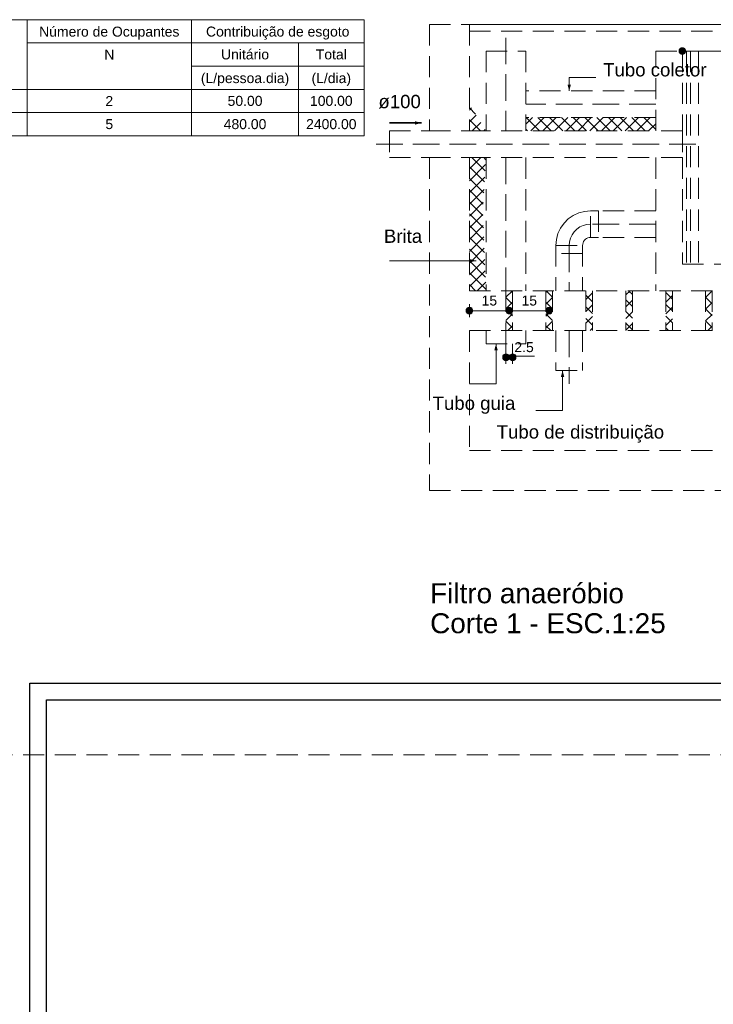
# Model space of a CAD drawing. Header units: feet. Extents: x 8 to 127, y 6 to 90.
# Tile 528 of 538: x 108 to 119, y 30 to 45. Entities that reach past the tile are written whole.
import ezdxf

# ---------------------------------------------------------------- set-up
doc = ezdxf.new("R2010")
doc.units = ezdxf.units.FT
doc.header["$MEASUREMENT"] = 0
doc.linetypes.add('HIDDEN2', pattern=[0.47625, 0.3175, -0.15875])
doc.linetypes.add('JIS_02_4.0', pattern=[0.55, 0.4, -0.15])
doc.layers.add('CARIMBO', color=7, linetype='Continuous')
for name, color, linetype, lineweight in [('DI-Cortes', 8, 'JIS_02_4.0', 5), ('DI-Cotas', 8, 'Continuous', 9), ('DI-Destaque', 1, 'Continuous', 35), ('DI-Detalhes', 8, 'HIDDEN2', 9), ('DI-Eixos', 7, 'HIDDEN2', 9), ('DI-Tabelas', 7, 'Continuous', 13), ('DI-Títulos', 7, 'Continuous', 9)]:
    doc.layers.add(name, color=color, linetype=linetype, lineweight=lineweight)
doc.styles.add('Arial', font='arial.ttf')

msp = doc.modelspace()

# ---------------------------------------------------------------- hatches: boundary and pattern name
at = {"layer": 'DI-Cotas', "linetype": 'Continuous'}
for points in [[(118.227, 44.27), (118.227, 44.274), (118.226, 44.278), (118.225, 44.283), (118.224, 44.287), (118.222, 44.291), (118.22, 44.295), (118.218, 44.298), (118.215, 44.302), (118.212, 44.305), (118.209, 44.308), (118.206, 44.311), (118.202, 44.313), (118.198, 44.315), (118.194, 44.317), (118.19, 44.318), (118.186, 44.319), (118.181, 44.319), (118.177, 44.32), (118.173, 44.319), (118.168, 44.319), (118.164, 44.318), (118.16, 44.317), (118.156, 44.315), (118.152, 44.313), (118.148, 44.311), (118.145, 44.308), (118.142, 44.305), (118.139, 44.302), (118.136, 44.298), (118.134, 44.295), (118.132, 44.291), (118.13, 44.287), (118.129, 44.283), (118.128, 44.278), (118.127, 44.274), (118.127, 44.27), (118.127, 44.265), (118.128, 44.261), (118.129, 44.257), (118.13, 44.252), (118.132, 44.248), (118.134, 44.245), (118.136, 44.241), (118.139, 44.237), (118.142, 44.234), (118.145, 44.231), (118.148, 44.229), (118.152, 44.226), (118.156, 44.224), (118.16, 44.223), (118.164, 44.221), (118.168, 44.22), (118.173, 44.22), (118.177, 44.22), (118.181, 44.22), (118.186, 44.22), (118.19, 44.221), (118.194, 44.223), (118.198, 44.224), (118.202, 44.226), (118.206, 44.229), (118.209, 44.231), (118.212, 44.234), (118.215, 44.237), (118.218, 44.241), (118.22, 44.245), (118.222, 44.248), (118.224, 44.252), (118.225, 44.257), (118.226, 44.261), (118.227, 44.265)], [(115.027, 40.37), (115.027, 40.374), (115.026, 40.378), (115.025, 40.383), (115.024, 40.387), (115.022, 40.391), (115.02, 40.395), (115.018, 40.398), (115.015, 40.402), (115.012, 40.405), (115.009, 40.408), (115.006, 40.411), (115.002, 40.413), (114.998, 40.415), (114.994, 40.417), (114.99, 40.418), (114.986, 40.419), (114.981, 40.419), (114.977, 40.42), (114.973, 40.419), (114.968, 40.419), (114.964, 40.418), (114.96, 40.417), (114.956, 40.415), (114.952, 40.413), (114.948, 40.411), (114.945, 40.408), (114.942, 40.405), (114.939, 40.402), (114.936, 40.398), (114.934, 40.395), (114.932, 40.391), (114.93, 40.387), (114.929, 40.383), (114.928, 40.378), (114.927, 40.374), (114.927, 40.37), (114.927, 40.365), (114.928, 40.361), (114.929, 40.357), (114.93, 40.352), (114.932, 40.348), (114.934, 40.345), (114.936, 40.341), (114.939, 40.337), (114.942, 40.334), (114.945, 40.331), (114.948, 40.329), (114.952, 40.326), (114.956, 40.324), (114.96, 40.323), (114.964, 40.321), (114.968, 40.32), (114.973, 40.32), (114.977, 40.32), (114.981, 40.32), (114.986, 40.32), (114.99, 40.321), (114.994, 40.323), (114.998, 40.324), (115.002, 40.326), (115.006, 40.329), (115.009, 40.331), (115.012, 40.334), (115.015, 40.337), (115.018, 40.341), (115.02, 40.345), (115.022, 40.348), (115.024, 40.352), (115.025, 40.357), (115.026, 40.361), (115.027, 40.365)], [(115.627, 40.37), (115.627, 40.374), (115.626, 40.378), (115.625, 40.383), (115.624, 40.387), (115.622, 40.391), (115.62, 40.395), (115.618, 40.398), (115.615, 40.402), (115.612, 40.405), (115.609, 40.408), (115.606, 40.411), (115.602, 40.413), (115.598, 40.415), (115.594, 40.417), (115.59, 40.418), (115.586, 40.419), (115.581, 40.419), (115.577, 40.42), (115.573, 40.419), (115.568, 40.419), (115.564, 40.418), (115.56, 40.417), (115.556, 40.415), (115.552, 40.413), (115.548, 40.411), (115.545, 40.408), (115.542, 40.405), (115.539, 40.402), (115.536, 40.398), (115.534, 40.395), (115.532, 40.391), (115.53, 40.387), (115.529, 40.383), (115.528, 40.378), (115.527, 40.374), (115.527, 40.37), (115.527, 40.365), (115.528, 40.361), (115.529, 40.357), (115.53, 40.352), (115.532, 40.348), (115.534, 40.345), (115.536, 40.341), (115.539, 40.337), (115.542, 40.334), (115.545, 40.331), (115.548, 40.329), (115.552, 40.326), (115.556, 40.324), (115.56, 40.323), (115.564, 40.321), (115.568, 40.32), (115.573, 40.32), (115.577, 40.32), (115.581, 40.32), (115.586, 40.32), (115.59, 40.321), (115.594, 40.323), (115.598, 40.324), (115.602, 40.326), (115.606, 40.329), (115.609, 40.331), (115.612, 40.334), (115.615, 40.337), (115.618, 40.341), (115.62, 40.345), (115.622, 40.348), (115.624, 40.352), (115.625, 40.357), (115.626, 40.361), (115.627, 40.365)], [(115.627, 40.37), (115.627, 40.374), (115.626, 40.378), (115.625, 40.383), (115.624, 40.387), (115.622, 40.391), (115.62, 40.395), (115.618, 40.398), (115.615, 40.402), (115.612, 40.405), (115.609, 40.408), (115.606, 40.411), (115.602, 40.413), (115.598, 40.415), (115.594, 40.417), (115.59, 40.418), (115.586, 40.419), (115.581, 40.419), (115.577, 40.42), (115.573, 40.419), (115.568, 40.419), (115.564, 40.418), (115.56, 40.417), (115.556, 40.415), (115.552, 40.413), (115.548, 40.411), (115.545, 40.408), (115.542, 40.405), (115.539, 40.402), (115.536, 40.398), (115.534, 40.395), (115.532, 40.391), (115.53, 40.387), (115.529, 40.383), (115.528, 40.378), (115.527, 40.374), (115.527, 40.37), (115.527, 40.365), (115.528, 40.361), (115.529, 40.357), (115.53, 40.352), (115.532, 40.348), (115.534, 40.345), (115.536, 40.341), (115.539, 40.337), (115.542, 40.334), (115.545, 40.331), (115.548, 40.329), (115.552, 40.326), (115.556, 40.324), (115.56, 40.323), (115.564, 40.321), (115.568, 40.32), (115.573, 40.32), (115.577, 40.32), (115.581, 40.32), (115.586, 40.32), (115.59, 40.321), (115.594, 40.323), (115.598, 40.324), (115.602, 40.326), (115.606, 40.329), (115.609, 40.331), (115.612, 40.334), (115.615, 40.337), (115.618, 40.341), (115.62, 40.345), (115.622, 40.348), (115.624, 40.352), (115.625, 40.357), (115.626, 40.361), (115.627, 40.365)], [(116.227, 40.37), (116.227, 40.374), (116.226, 40.378), (116.225, 40.383), (116.224, 40.387), (116.222, 40.391), (116.22, 40.395), (116.218, 40.398), (116.215, 40.402), (116.212, 40.405), (116.209, 40.408), (116.206, 40.411), (116.202, 40.413), (116.198, 40.415), (116.194, 40.417), (116.19, 40.418), (116.186, 40.419), (116.181, 40.419), (116.177, 40.42), (116.173, 40.419), (116.168, 40.419), (116.164, 40.418), (116.16, 40.417), (116.156, 40.415), (116.152, 40.413), (116.148, 40.411), (116.145, 40.408), (116.142, 40.405), (116.139, 40.402), (116.136, 40.398), (116.134, 40.395), (116.132, 40.391), (116.13, 40.387), (116.129, 40.383), (116.128, 40.378), (116.127, 40.374), (116.127, 40.37), (116.127, 40.365), (116.128, 40.361), (116.129, 40.357), (116.13, 40.352), (116.132, 40.348), (116.134, 40.345), (116.136, 40.341), (116.139, 40.337), (116.142, 40.334), (116.145, 40.331), (116.148, 40.329), (116.152, 40.326), (116.156, 40.324), (116.16, 40.323), (116.164, 40.321), (116.168, 40.32), (116.173, 40.32), (116.177, 40.32), (116.181, 40.32), (116.186, 40.32), (116.19, 40.321), (116.194, 40.323), (116.198, 40.324), (116.202, 40.326), (116.206, 40.329), (116.209, 40.331), (116.212, 40.334), (116.215, 40.337), (116.218, 40.341), (116.22, 40.345), (116.222, 40.348), (116.224, 40.352), (116.225, 40.357), (116.226, 40.361), (116.227, 40.365)], [(115.577, 39.67), (115.577, 39.674), (115.576, 39.678), (115.575, 39.683), (115.574, 39.687), (115.572, 39.691), (115.57, 39.695), (115.568, 39.698), (115.565, 39.702), (115.562, 39.705), (115.559, 39.708), (115.556, 39.711), (115.552, 39.713), (115.548, 39.715), (115.544, 39.717), (115.54, 39.718), (115.536, 39.719), (115.531, 39.719), (115.527, 39.72), (115.523, 39.719), (115.518, 39.719), (115.514, 39.718), (115.51, 39.717), (115.506, 39.715), (115.502, 39.713), (115.498, 39.711), (115.495, 39.708), (115.492, 39.705), (115.489, 39.702), (115.486, 39.698), (115.484, 39.695), (115.482, 39.691), (115.48, 39.687), (115.479, 39.683), (115.478, 39.678), (115.477, 39.674), (115.477, 39.67), (115.477, 39.665), (115.478, 39.661), (115.479, 39.657), (115.48, 39.652), (115.482, 39.648), (115.484, 39.645), (115.486, 39.641), (115.489, 39.637), (115.492, 39.634), (115.495, 39.631), (115.498, 39.629), (115.502, 39.626), (115.506, 39.624), (115.51, 39.623), (115.514, 39.621), (115.518, 39.62), (115.523, 39.62), (115.527, 39.62), (115.531, 39.62), (115.536, 39.62), (115.54, 39.621), (115.544, 39.623), (115.548, 39.624), (115.552, 39.626), (115.556, 39.629), (115.559, 39.631), (115.562, 39.634), (115.565, 39.637), (115.568, 39.641), (115.57, 39.645), (115.572, 39.648), (115.574, 39.652), (115.575, 39.657), (115.576, 39.661), (115.577, 39.665)], [(115.677, 39.67), (115.677, 39.674), (115.676, 39.678), (115.675, 39.683), (115.674, 39.687), (115.672, 39.691), (115.67, 39.695), (115.668, 39.698), (115.665, 39.702), (115.662, 39.705), (115.659, 39.708), (115.656, 39.711), (115.652, 39.713), (115.648, 39.715), (115.644, 39.717), (115.64, 39.718), (115.636, 39.719), (115.631, 39.719), (115.627, 39.72), (115.623, 39.719), (115.618, 39.719), (115.614, 39.718), (115.61, 39.717), (115.606, 39.715), (115.602, 39.713), (115.598, 39.711), (115.595, 39.708), (115.592, 39.705), (115.589, 39.702), (115.586, 39.698), (115.584, 39.695), (115.582, 39.691), (115.58, 39.687), (115.579, 39.683), (115.578, 39.678), (115.577, 39.674), (115.577, 39.67), (115.577, 39.665), (115.578, 39.661), (115.579, 39.657), (115.58, 39.652), (115.582, 39.648), (115.584, 39.645), (115.586, 39.641), (115.589, 39.637), (115.592, 39.634), (115.595, 39.631), (115.598, 39.629), (115.602, 39.626), (115.606, 39.624), (115.61, 39.623), (115.614, 39.621), (115.618, 39.62), (115.623, 39.62), (115.627, 39.62), (115.631, 39.62), (115.636, 39.62), (115.64, 39.621), (115.644, 39.623), (115.648, 39.624), (115.652, 39.626), (115.656, 39.629), (115.659, 39.631), (115.662, 39.634), (115.665, 39.637), (115.668, 39.641), (115.67, 39.645), (115.672, 39.648), (115.674, 39.652), (115.675, 39.657), (115.676, 39.661), (115.677, 39.665)]]:
    msp.add_hatch(color=8, dxfattribs=at).paths.add_polyline_path(points)
at = {"layer": 'DI-Cotas', "linetype": 'Continuous', "lineweight": 9}
for points in [[(116.477, 43.67), (116.503, 43.766), (116.451, 43.766)], [(115.077, 41.12), (114.98, 41.145), (114.98, 41.094)], [(115.377, 39.87), (115.351, 39.773), (115.403, 39.773)], [(116.377, 39.47), (116.351, 39.373), (116.403, 39.373)]]:
    msp.add_hatch(color=8, dxfattribs=at).paths.add_polyline_path(points)
at = {"layer": 'DI-Destaque', "linetype": 'Continuous', "lineweight": 35}
msp.add_hatch(color=1, dxfattribs=at).paths.add_polyline_path([(114.257, 43.19), (114.16, 43.215), (114.16, 43.164)])
at = {"layer": 'DI-Destaque', "linetype": 'Continuous'}
h = msp.add_hatch(dxfattribs=at)
h.set_pattern_fill('ANSI37', color=1, style=0)
h.paths.add_polyline_path([(117.777, 43.27), (115.827, 43.27), (115.827, 43.07), (117.777, 43.07)])
at = {"layer": 'DI-Eixos', "linetype": 'Continuous'}
h = msp.add_hatch(dxfattribs=at)
h.set_pattern_fill('ANSI37', style=0)
h.paths.add_polyline_path([(114.977, 43.47), (114.977, 43.07), (115.227, 43.07)])
h = msp.add_hatch(dxfattribs=at)
h.set_pattern_fill('ANSI37', style=0)
h.paths.add_polyline_path([(114.977, 42.67), (114.977, 40.67), (115.227, 40.67), (115.177, 41.87), (115.227, 42.67)])
h = msp.add_hatch(dxfattribs=at)
h.set_pattern_fill('ANSI37', style=0)
h.paths.add_polyline_path([(115.527, 40.67), (115.627, 40.67), (115.627, 40.07), (115.527, 40.07)])
h = msp.add_hatch(dxfattribs=at)
h.set_pattern_fill('ANSI37', style=0)
h.paths.add_polyline_path([(116.127, 40.67), (116.227, 40.67), (116.227, 40.07), (116.127, 40.07)])
h = msp.add_hatch(dxfattribs=at)
h.set_pattern_fill('ANSI37', style=0)
h.paths.add_polyline_path([(116.727, 40.67), (116.827, 40.67), (116.827, 40.07), (116.727, 40.07)])
h = msp.add_hatch(dxfattribs=at)
h.set_pattern_fill('ANSI37', style=0)
h.paths.add_polyline_path([(117.327, 40.67), (117.427, 40.67), (117.427, 40.07), (117.327, 40.07)])
h = msp.add_hatch(dxfattribs=at)
h.set_pattern_fill('ANSI37', style=0)
h.paths.add_polyline_path([(117.927, 40.67), (118.027, 40.67), (118.027, 40.07), (117.927, 40.07)])
h = msp.add_hatch(dxfattribs=at)
h.set_pattern_fill('ANSI37', style=0)
h.paths.add_polyline_path([(118.527, 40.67), (118.627, 40.67), (118.627, 40.07), (118.527, 40.07)])

# ---------------------------------------------------------------- linework, layer by layer
at = {"layer": 'CARIMBO'}
for p, q in [((108.372, 6.881), (108.372, 34.773)), ((108.372, 34.773), (125.872, 34.773)), ((108.622, 6.881), (108.622, 34.523)), ((108.622, 34.523), (125.872, 34.523))]:
    msp.add_line(p, q, dxfattribs=at)
at = {"layer": 'DI-Cortes', "color": 8, "linetype": 'JIS_02_4.0', "lineweight": 5}
for p, q in [((115.527, 44.47), (115.527, 43.07)), ((117.777, 43.47), (115.827, 43.47)), ((113.577, 42.87), (118.377, 42.87)), ((115.527, 42.67), (115.527, 40.67)), ((117.777, 41.67), (116.797, 41.67)), ((116.477, 41.35), (116.477, 40.67)), ((115.527, 40.07), (115.527, 39.67)), ((116.477, 40.07), (116.477, 39.27))]:
    msp.add_line(p, q, dxfattribs=at)
at = {"layer": 'DI-Cortes'}
msp.add_lwpolyline([(116.797, 41.67), (116.741, 41.665), (116.688, 41.65), (116.637, 41.627), (116.591, 41.595), (116.552, 41.555), (116.52, 41.51), (116.496, 41.459), (116.482, 41.405), (116.477, 41.35)], dxfattribs=at)
at = {"layer": 'DI-Cotas', "color": 8, "linetype": 'Continuous', "lineweight": 9}
for p, q in [((114.977, 44.67), (122.977, 44.67)), ((119.777, 44.27), (118.177, 44.27)), ((116.477, 43.87), (116.877, 43.87)), ((114.977, 40.27), (114.977, 40.47)), ((115.577, 40.37), (114.977, 40.37)), ((116.177, 40.37), (115.577, 40.37)), ((115.527, 39.87), (115.527, 39.57)), ((115.627, 39.87), (115.627, 39.57)), ((115.627, 39.67), (115.527, 39.67)), ((115.643, 39.685), (115.577, 39.67)), ((115.643, 39.685), (115.954, 39.685)), ((115.377, 39.27), (114.977, 39.27)), ((116.377, 38.87), (115.977, 38.87))]:
    msp.add_line(p, q, dxfattribs=at)
for points in [[(116.477, 43.67), (116.477, 43.87)], [(115.077, 41.12), (113.777, 41.12)], [(115.377, 39.87), (115.377, 39.27)], [(116.377, 39.47), (116.377, 38.87)]]:
    msp.add_lwpolyline(points, dxfattribs=at)
for centre in [(118.177, 44.27), (114.977, 40.37), (115.577, 40.37), (115.577, 40.37), (116.177, 40.37), (115.527, 39.67), (115.627, 39.67)]:
    msp.add_circle(centre, 0.05, dxfattribs=at)
at = {"layer": 'DI-Destaque', "color": 1, "linetype": 'Continuous', "lineweight": 35}
msp.add_lwpolyline([(114.257, 43.19), (113.777, 43.19)], dxfattribs=at)
at = {"layer": 'DI-Detalhes', "color": 8, "linetype": 'HIDDEN2', "lineweight": 9}
for p, q in [((114.977, 44.57), (122.977, 44.57)), ((115.227, 44.27), (115.227, 43.07)), ((115.227, 44.27), (115.827, 44.27)), ((115.827, 44.27), (115.827, 43.07)), ((117.777, 43.67), (115.827, 43.67)), ((117.777, 43.27), (115.827, 43.27)), ((113.777, 43.07), (113.777, 42.67)), ((113.777, 43.07), (114.377, 43.07)), ((114.977, 43.07), (117.777, 43.07)), ((118.177, 43.07), (118.177, 42.67)), ((113.777, 42.67), (114.377, 42.67)), ((114.977, 42.67), (117.777, 42.67)), ((115.227, 42.67), (115.227, 40.67)), ((115.827, 42.67), (115.827, 40.67)), ((117.777, 41.87), (116.797, 41.87)), ((117.777, 41.47), (116.797, 41.47)), ((116.277, 41.35), (116.277, 40.67)), ((116.677, 41.35), (116.677, 40.67)), ((115.227, 40.07), (115.227, 39.87)), ((115.827, 40.07), (115.827, 39.87)), ((116.277, 40.07), (116.277, 39.47)), ((116.677, 40.07), (116.677, 39.47)), ((115.227, 39.87), (115.827, 39.87)), ((116.277, 39.47), (116.677, 39.47))]:
    msp.add_line(p, q, dxfattribs=at)
at = {"layer": 'DI-Detalhes'}
msp.add_line((125.257, 33.699), (98.456, 33.699), dxfattribs=at)
for points in [[(116.797, 41.87), (116.707, 41.862), (116.619, 41.838), (116.537, 41.8), (116.463, 41.748), (116.399, 41.684), (116.347, 41.61), (116.308, 41.527), (116.285, 41.44), (116.277, 41.35)], [(116.797, 41.87), (116.917, 41.87), (116.917, 41.47), (116.797, 41.47), (116.797, 41.87)], [(116.797, 41.47), (116.776, 41.468), (116.756, 41.462), (116.737, 41.453), (116.72, 41.442), (116.705, 41.427), (116.693, 41.41), (116.684, 41.391), (116.679, 41.37), (116.677, 41.35)], [(116.277, 41.35), (116.677, 41.35), (116.677, 41.23), (116.277, 41.23), (116.277, 41.35)]]:
    msp.add_lwpolyline(points, dxfattribs=at)
at = {"layer": 'DI-Eixos', "color": 7, "linetype": 'HIDDEN2', "lineweight": 9}
for p, q in [((114.377, 44.67), (114.377, 43.07)), ((114.377, 44.67), (114.977, 44.67)), ((114.977, 44.67), (114.977, 43.07)), ((118.237, 44.27), (118.237, 41.07)), ((118.297, 44.27), (118.297, 41.07)), ((118.417, 44.27), (118.417, 41.07)), ((114.377, 43.07), (114.977, 43.07)), ((114.377, 42.67), (114.977, 42.67)), ((114.377, 42.67), (114.377, 37.67)), ((114.977, 42.67), (114.977, 40.67)), ((117.777, 42.67), (117.777, 40.67)), ((118.177, 42.67), (117.777, 42.67)), ((118.177, 42.67), (118.177, 41.07)), ((118.177, 41.07), (119.777, 41.07)), ((114.977, 40.67), (121.277, 40.67)), ((115.527, 40.67), (115.527, 40.07)), ((115.627, 40.67), (115.627, 40.07)), ((116.127, 40.67), (116.127, 40.07)), ((116.227, 40.67), (116.227, 40.07)), ((116.727, 40.67), (116.727, 40.07)), ((116.827, 40.67), (116.827, 40.07)), ((117.327, 40.67), (117.327, 40.07)), ((117.427, 40.67), (117.427, 40.07)), ((117.927, 40.67), (117.927, 40.07)), ((118.027, 40.67), (118.027, 40.07)), ((118.527, 40.67), (118.527, 40.07)), ((118.627, 40.67), (118.627, 40.07)), ((114.977, 40.07), (114.977, 38.27)), ((114.977, 40.07), (121.277, 40.07)), ((114.977, 38.27), (122.977, 38.27)), ((114.377, 37.67), (123.577, 37.67))]:
    msp.add_line(p, q, dxfattribs=at)
at = {"layer": 'DI-Eixos'}
msp.add_lwpolyline([(117.777, 44.27), (118.177, 44.27), (118.177, 43.07), (117.777, 43.07), (117.777, 44.27)], dxfattribs=at)
at = {"layer": 'DI-Tabelas'}
for p, q in [((113.394, 44.74), (99.145, 44.74)), ((108.332, 44.74), (108.332, 44.391)), ((110.801, 44.74), (110.801, 44.391)), ((113.394, 44.74), (113.394, 44.391)), ((110.801, 44.391), (108.332, 44.391)), ((108.332, 44.391), (108.332, 44.042)), ((113.394, 44.391), (110.801, 44.391)), ((110.801, 44.391), (110.801, 44.042)), ((112.411, 44.391), (112.411, 44.042)), ((113.394, 44.391), (113.394, 44.042)), ((108.332, 44.042), (108.332, 43.693)), ((112.411, 44.042), (110.801, 44.042)), ((110.801, 44.042), (110.801, 43.693)), ((113.394, 44.042), (112.411, 44.042)), ((112.411, 44.042), (112.411, 43.693)), ((113.394, 44.042), (113.394, 43.693)), ((108.332, 43.693), (104.915, 43.693)), ((110.801, 43.693), (108.332, 43.693)), ((108.332, 43.693), (108.332, 43.344)), ((112.411, 43.693), (110.801, 43.693)), ((110.801, 43.693), (110.801, 43.344)), ((113.394, 43.693), (112.411, 43.693)), ((112.411, 43.693), (112.411, 43.344)), ((113.394, 43.693), (113.394, 43.344)), ((108.332, 43.344), (104.915, 43.344)), ((110.801, 43.344), (108.332, 43.344)), ((108.332, 43.344), (108.332, 42.995)), ((112.411, 43.344), (110.801, 43.344)), ((110.801, 43.344), (110.801, 42.995)), ((113.394, 43.344), (112.411, 43.344)), ((112.411, 43.344), (112.411, 42.995)), ((113.394, 43.344), (113.394, 42.995)), ((108.332, 42.995), (104.915, 42.995)), ((110.801, 42.995), (108.332, 42.995)), ((112.411, 42.995), (110.801, 42.995)), ((113.394, 42.995), (112.411, 42.995))]:
    msp.add_line(p, q, dxfattribs=at)

# ---------------------------------------------------------------- texts
at = {"layer": 'DI-Cotas', "color": 8, "char_height": 0.15, "line_spacing_factor": 0.6, "style": 'Arial'}
for s, insert, width, attachment_point in [('15', (115.277, 40.445), 0.46601, 8), ('15', (115.877, 40.445), 0.46601, 8), ('2.5', (115.653, 39.745), 0.58239, 7)]:
    msp.add_mtext(s, dxfattribs=dict(at, insert=insert, width=width, attachment_point=attachment_point))
at = {"layer": 'DI-Detalhes', "color": 8, "char_height": 0.2, "line_spacing_factor": 0.6, "style": 'Arial'}
for s, insert, width, attachment_point in [('Tubo coletor', (116.987, 43.886), 3.10549, 7), ('ø100', (114.247, 43.406), 1.27348, 9), ('Brita', (114.267, 41.386), 1.14878, 9), ('Tubo guia', (115.667, 38.82), 2.48476, 9), ('Tubo de distribuição', (115.387, 38.388), 5.0311, 7)]:
    msp.add_mtext(s, dxfattribs=dict(at, insert=insert, width=width, attachment_point=attachment_point))
at = {"layer": 'DI-Tabelas', "char_height": 0.15, "attachment_point": 8, "line_spacing_factor": 0.6, "style": 'Arial'}
for s, insert, width in [('Número de Ocupantes', (109.566, 44.441), 4.21601), ('Contribuição de esgoto', (112.097, 44.441), 4.3093), ('Unitário', (111.606, 44.142), 1.44375), ('N', (109.566, 44.142), 0.30274), ('Total', (112.902, 44.142), 0.93155), ('(L/pessoa.dia)', (111.606, 43.743), 2.65518), ('(L/dia)', (112.902, 43.743), 1.18742), ('2', (109.566, 43.444), 0.233), ('50.00', (111.606, 43.444), 1.0484), ('100.00', (112.902, 43.444), 1.2814), ('5', (109.566, 43.095), 0.233), ('480.00', (111.606, 43.095), 1.2814), ('2400.00', (112.902, 43.095), 1.51441)]:
    msp.add_mtext(s, dxfattribs=dict(at, insert=insert, width=width))
at = {"layer": 'DI-Títulos', "color": 7, "char_height": 0.3, "attachment_point": 7, "line_spacing_factor": 0.6, "style": 'Arial'}
for s, insert, width in [('Filtro anaeróbio', (114.387, 35.971), 5.8221), ('Corte 1 - ESC.1:25', (114.387, 35.521), 7.08018)]:
    msp.add_mtext(s, dxfattribs=dict(at, insert=insert, width=width))

doc.saveas('drawing.dxf')
